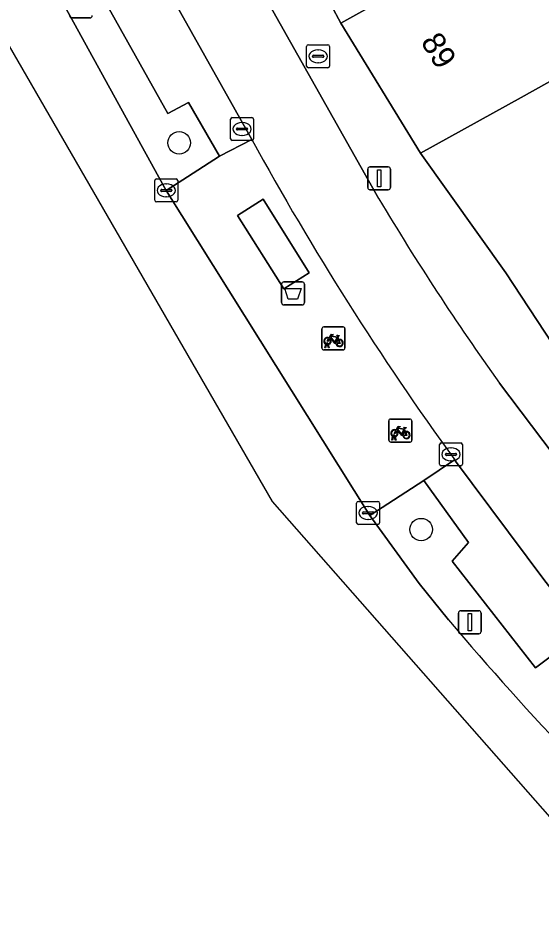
# Model space of a CAD drawing. Extents: x 161881 to 162523, y 381678 to 382381.
# Drawn here: x 162101.35 to 162124.12, y 381870.46 to 381909.33 of the extents above; entities that cross this region are included whole.
import ezdxf

# ---------------------------------------------------------------- set-up
doc = ezdxf.new("R2010")
doc.units = 0
for name, color, linetype in [('IMGEO_Afvalbak', 7, 'Continuous'), ('IMGEO_Berm_groen', 7, 'Continuous'), ('IMGEO_Boom', 7, 'Continuous'), ('IMGEO_Brandkraan', 7, 'Continuous'), ('IMGEO_Erf', 7, 'Continuous'), ('IMGEO_Fietsenrek', 7, 'Continuous'), ('IMGEO_Fietspad_open', 7, 'Continuous'), ('IMGEO_Kolk', 7, 'Continuous'), ('IMGEO_Lichtmast', 7, 'Continuous'), ('IMGEO_Pand', 7, 'Continuous'), ('IMGEO_Pand_nummerreeks', 7, 'Continuous'), ('IMGEO_Parkeervlak_open', 7, 'Continuous'), ('IMGEO_Rijbaan_lokaal_gesloten', 7, 'Continuous'), ('IMGEO_Voetpad_gesloten', 7, 'Continuous'), ('IMGEO_Voetpad_open', 7, 'Continuous')]:
    doc.layers.add(name, color=color, linetype=linetype)

msp = doc.modelspace()

# ---------------------------------------------------------------- linework, layer by layer
at = {"layer": 'IMGEO_Afvalbak'}
for p, q in [((162112.929, 381897.843), (162113.719, 381897.843)), ((162113.719, 381897.843), (162112.929, 381897.843)), ((162112.829, 381896.943), (162112.829, 381897.743)), ((162112.829, 381897.743), (162112.829, 381896.943)), ((162113.819, 381897.743), (162113.819, 381896.943)), ((162113.819, 381896.943), (162113.819, 381897.743)), ((162113.719, 381896.843), (162112.929, 381896.843)), ((162112.929, 381896.843), (162113.719, 381896.843))]:
    msp.add_line(p, q, dxfattribs=at)
msp.add_lwpolyline([(162112.972, 381897.557), (162113.676, 381897.557), (162113.527, 381897.087), (162113.121, 381897.087), (162112.972, 381897.557)], dxfattribs=at)
for centre, start, end in [((162112.929, 381897.743), 90, 180), ((162112.929, 381897.743), 90, 180), ((162113.719, 381897.743), 0, 90), ((162113.719, 381897.743), 360, 90), ((162112.929, 381896.943), 180, 270), ((162112.929, 381896.943), 180, 270), ((162113.719, 381896.943), 270, 0), ((162113.719, 381896.943), 270, 0)]:
    msp.add_arc(centre, 0.1, start, end, dxfattribs=at)
at = {"layer": 'IMGEO_Berm_groen'}
for points in [[(162071.636, 381967.886), (162076.565, 381958.577), (162107.811, 381901.826), (162108.729, 381902.414), (162110.128, 381903.311), (162108.772, 381905.652), (162107.884, 381905.166), (162102.118, 381915.454), (162102.985, 381915.921), (162101.417, 381918.762), (162100.535, 381918.293), (162094.757, 381928.54)], [(162124.684, 381881.664), (162123.876, 381881.052), (162120.245, 381885.693), (162120.967, 381886.505), (162119.012, 381889.195), (162116.672, 381887.684), (162118.816, 381884.72), (162120.092, 381883.14)]]:
    msp.add_lwpolyline(points, dxfattribs=at)
msp.add_arc((162215.507, 381963.465), 124.724, 220.09239, 227.63603, dxfattribs=at)
at = {"layer": 'IMGEO_Boom'}
for centre in [(162108.37, 381903.896), (162118.901, 381887.064)]:
    msp.add_circle(centre, 0.489, dxfattribs=at)
at = {"layer": 'IMGEO_Brandkraan'}
for p, q in [((162113.918, 381907.236), (162113.918, 381908.088)), ((162113.993, 381908.162), (162114.845, 381908.162)), ((162114.406, 381907.942), (162114.431, 381907.942)), ((162114.919, 381908.088), (162114.919, 381907.236)), ((162114.177, 381907.656), (162114.177, 381907.668)), ((162114.615, 381907.619), (162114.217, 381907.619)), ((162114.22, 381907.705), (162114.618, 381907.705)), ((162114.661, 381907.668), (162114.661, 381907.656)), ((162114.845, 381907.162), (162113.993, 381907.162)), ((162114.429, 381907.382), (162114.404, 381907.382))]:
    msp.add_line(p, q, dxfattribs=at)
for points in [[(162113.918, 381907.236), (162113.918, 381908.088)], [(162113.993, 381908.162), (162114.845, 381908.162)], [(162114.919, 381908.088), (162114.919, 381907.236)], [(162114.845, 381907.162), (162113.993, 381907.162)]]:
    msp.add_lwpolyline(points, dxfattribs=at)
for centre, radius, start, end in [((162113.995, 381908.086), 0.0765, 91.552, 178.448), ((162113.995, 381908.086), 0.0765, 91.552, 178.448), ((162114.843, 381908.086), 0.0765, 1.552, 88.448), ((162114.843, 381908.086), 0.0765, 1.552, 88.448), ((162114.217, 381907.665), 0.0403, 85.8775, 175.7526), ((162114.214, 381907.655), 0.0366, 178.938, 274.7102), ((162114.618, 381907.662), 0.043, 264.8664, 352.4533), ((162114.622, 381907.667), 0.0386, 1.7309, 96.639), ((162113.995, 381907.238), 0.0765, 181.552, 268.448), ((162113.995, 381907.238), 0.0765, 181.552, 268.448), ((162114.843, 381907.238), 0.0765, 271.552, 358.448), ((162114.843, 381907.238), 0.0765, 271.552, 358.448)]:
    msp.add_arc(centre, radius, start, end, dxfattribs=at)
for centre, major_axis, ratio, start_param, end_param in [((162114.405, 381907.662), (-0.387, 0.002), 0.722429, 4.712389, 7.853982), ((162114.43, 381907.662), (-0.39, 0.002), 0.717154, 1.570796, 4.712389)]:
    msp.add_ellipse(centre, major_axis=major_axis, ratio=ratio, start_param=start_param, end_param=end_param, dxfattribs=at)
at = {"layer": 'IMGEO_Erf'}
for points in [[(162114.979, 381909.883), (162115.406, 381909.104), (162119.776, 381911.535)], [(162126.727, 381907.808), (162123.246, 381905.872), (162118.876, 381903.441), (162122.58, 381898.233), (162124.62, 381895.153)]]:
    msp.add_lwpolyline(points, dxfattribs=at)
at = {"layer": 'IMGEO_Fietsenrek'}
for p, q in [((162114.66, 381895.884), (162115.501, 381895.884)), ((162115.501, 381895.884), (162114.66, 381895.884)), ((162114.585, 381894.959), (162114.585, 381895.8)), ((162114.585, 381895.8), (162114.585, 381894.959)), ((162115.585, 381895.809), (162115.585, 381894.968)), ((162115.585, 381894.968), (162115.585, 381895.809)), ((162114.712, 381894.968), (162114.751, 381895.128)), ((162114.781, 381895.116), (162114.746, 381894.968)), ((162114.823, 381895.14), (162114.822, 381895.144)), ((162114.864, 381894.968), (162114.83, 381895.11)), ((162114.854, 381895.151), (162114.855, 381895.144)), ((162114.862, 381895.114), (162114.897, 381894.968)), ((162115.272, 381895.433), (162115.308, 381895.338)), ((162115.51, 381894.884), (162114.669, 381894.884)), ((162114.669, 381894.884), (162115.51, 381894.884)), ((162114.746, 381894.968), (162114.712, 381894.968)), ((162114.897, 381894.968), (162114.864, 381894.968)), ((162117.495, 381890.95), (162117.495, 381891.791)), ((162117.495, 381891.791), (162117.495, 381890.95)), ((162117.57, 381891.875), (162118.411, 381891.875)), ((162118.411, 381891.875), (162117.57, 381891.875)), ((162118.495, 381891.8), (162118.495, 381890.959)), ((162118.495, 381890.959), (162118.495, 381891.8)), ((162118.182, 381891.424), (162118.218, 381891.329)), ((162118.42, 381890.875), (162117.579, 381890.875)), ((162117.579, 381890.875), (162118.42, 381890.875)), ((162117.622, 381890.959), (162117.661, 381891.119)), ((162117.656, 381890.959), (162117.622, 381890.959)), ((162117.691, 381891.107), (162117.656, 381890.959)), ((162117.733, 381891.131), (162117.732, 381891.135)), ((162117.774, 381890.959), (162117.74, 381891.101)), ((162117.764, 381891.142), (162117.765, 381891.135)), ((162117.772, 381891.105), (162117.807, 381890.959)), ((162117.807, 381890.959), (162117.774, 381890.959))]:
    msp.add_line(p, q, dxfattribs=at)
for points in [[(162114.898, 381895.41), (162114.993, 381895.574), (162115.079, 381895.56), (162115.081, 381895.551), (162115.025, 381895.54), (162114.998, 381895.495), (162115.254, 381895.454)], [(162115.241, 381895.429), (162114.984, 381895.47), (162114.967, 381895.441), (162115.134, 381895.221), (162115.241, 381895.429)], [(162115.254, 381895.454), (162115.279, 381895.503), (162115.273, 381895.507), (162115.25, 381895.511), (162115.238, 381895.518), (162115.237, 381895.521), (162115.239, 381895.526), (162115.334, 381895.511), (162115.336, 381895.501), (162115.326, 381895.488), (162115.314, 381895.482), (162115.3, 381895.488), (162115.272, 381895.433)], [(162114.919, 381895.358), (162114.867, 381895.268), (162114.827, 381895.243), (162114.828, 381895.29), (162114.883, 381895.384)], [(162115.194, 381895.166), (162115.144, 381895.166), (162114.953, 381895.417), (162114.934, 381895.385)], [(162115.289, 381895.331), (162115.259, 381895.408), (162115.15, 381895.19), (162115.193, 381895.19)], [(162115.223, 381895.19), (162115.343, 381895.189), (162115.299, 381895.303)], [(162115.319, 381895.31), (162115.374, 381895.165), (162115.224, 381895.165)], [(162117.808, 381891.401), (162117.903, 381891.565), (162117.989, 381891.551), (162117.991, 381891.542), (162117.935, 381891.531), (162117.908, 381891.486), (162118.164, 381891.445)], [(162117.829, 381891.349), (162117.777, 381891.259), (162117.737, 381891.234), (162117.738, 381891.281), (162117.793, 381891.375)], [(162118.104, 381891.157), (162118.054, 381891.157), (162117.863, 381891.408), (162117.844, 381891.376)], [(162118.151, 381891.42), (162117.894, 381891.461), (162117.877, 381891.432), (162118.044, 381891.212), (162118.151, 381891.42)], [(162118.199, 381891.322), (162118.169, 381891.399), (162118.06, 381891.181), (162118.103, 381891.181)], [(162118.133, 381891.181), (162118.253, 381891.18), (162118.209, 381891.294)], [(162118.229, 381891.301), (162118.284, 381891.156), (162118.134, 381891.156)], [(162118.164, 381891.445), (162118.189, 381891.494), (162118.183, 381891.498), (162118.16, 381891.502), (162118.148, 381891.509), (162118.147, 381891.512), (162118.149, 381891.517), (162118.244, 381891.502), (162118.246, 381891.492), (162118.236, 381891.479), (162118.224, 381891.473), (162118.21, 381891.479), (162118.182, 381891.424)]]:
    msp.add_lwpolyline(points, dxfattribs=at)
for centre, radius, start, end in [((162114.663, 381895.806), 0.0779, 92.4484, 184.2845), ((162114.663, 381895.806), 0.0779, 92.4484, 184.2845), ((162115.507, 381895.806), 0.0779, 2.4484, 94.2845), ((162115.507, 381895.806), 0.0779, 2.4484, 94.2845), ((162114.825, 381895.269), 0.159, 62.6766, 242.1369), ((162114.825, 381895.269), 0.129, 63.3192, 238.903), ((162114.805, 381895.14), 0.0499, 12.8025, 158.6934), ((162114.825, 381895.269), 0.159, 253.9967, 271.7867), ((162114.805, 381895.14), 0.0174, 12.8025, 163.4502), ((162114.825, 381895.269), 0.129, 253.415, 269.0204), ((162114.825, 381895.269), 0.129, 283.6043, 43.4302), ((162114.825, 381895.269), 0.159, 283.5766, 46.6042), ((162115.352, 381895.185), 0.159, 113.3408, 178.3217), ((162115.352, 381895.185), 0.159, 187.0065, 105.7708), ((162115.352, 381895.185), 0.129, 113.923, 177.9556), ((162115.352, 381895.185), 0.129, 188.6715, 104.5883), ((162114.663, 381894.962), 0.0779, 182.4484, 274.2845), ((162114.663, 381894.962), 0.0779, 182.4484, 274.2845), ((162115.507, 381894.962), 0.0779, 272.4484, 4.2845), ((162115.507, 381894.962), 0.0779, 272.4484, 4.2845), ((162117.573, 381891.797), 0.0779, 92.4484, 184.2845), ((162117.573, 381891.797), 0.0779, 92.4484, 184.2845), ((162118.417, 381891.797), 0.0779, 2.4484, 94.2845), ((162118.417, 381891.797), 0.0779, 2.4484, 94.2845), ((162117.735, 381891.26), 0.159, 62.6766, 242.1369), ((162117.735, 381891.26), 0.129, 63.3192, 238.903), ((162117.715, 381891.131), 0.0499, 12.8025, 158.6934), ((162117.735, 381891.26), 0.129, 283.6043, 43.4302), ((162117.735, 381891.26), 0.159, 283.5766, 46.6042), ((162118.262, 381891.176), 0.159, 113.3408, 178.3217), ((162118.262, 381891.176), 0.159, 187.0065, 105.7708), ((162118.262, 381891.176), 0.129, 113.923, 177.9556), ((162118.262, 381891.176), 0.129, 188.6715, 104.5883), ((162117.573, 381890.953), 0.0779, 182.4484, 274.2845), ((162117.573, 381890.953), 0.0779, 182.4484, 274.2845), ((162117.735, 381891.26), 0.159, 253.9967, 271.7867), ((162117.715, 381891.131), 0.0174, 12.8025, 163.4502), ((162117.735, 381891.26), 0.129, 253.415, 269.0204), ((162118.417, 381890.953), 0.0779, 272.4484, 4.2845), ((162118.417, 381890.953), 0.0779, 272.4484, 4.2845)]:
    msp.add_arc(centre, radius, start, end, dxfattribs=at)
at = {"layer": 'IMGEO_Fietspad_open'}
for points in [[(162117.066, 381901.457), (162102.32, 381927.62), (162087.64, 381953.76), (162075.194, 381976.109)], [(162076.214, 381967.086), (162084.266, 381952.579), (162111.528, 381904.042)], [(162165.207, 381852.621), (162159.359, 381856.676), (162153.733, 381860.844), (162148.22, 381865.171), (162143.628, 381869.029), (162139.164, 381873.055), (162135.64, 381876.643), (162133.655, 381878.876), (162129.811, 381883.512), (162122.303, 381893.442)], [(162120.359, 381890.101), (162124.284, 381884.836), (162127.27, 381881.044), (162130.724, 381876.875), (162133.224, 381874.067), (162136.556, 381870.68), (162137.791, 381869.113), (162137.664, 381869.027), (162143.785, 381866.108), (162144.072, 381865.971), (162149.424, 381861.621), (162154.317, 381857.877), (162157.492, 381855.554), (162160.998, 381853.125)]]:
    msp.add_lwpolyline(points, dxfattribs=at)
for centre, radius, start, end in [((162226.999, 381967.42), 131.72, 208.76091, 215.94395), ((162216.657, 381960.811), 115.936, 210.79412, 215.52707)]:
    msp.add_arc(centre, radius, start, end, dxfattribs=at)
at = {"layer": 'IMGEO_Kolk'}
for p, q in [((162110.608, 381904.072), (162110.608, 381904.924)), ((162110.683, 381904.998), (162111.535, 381904.998)), ((162111.096, 381904.778), (162111.121, 381904.778)), ((162111.609, 381904.924), (162111.609, 381904.072)), ((162110.867, 381904.492), (162110.867, 381904.504)), ((162111.305, 381904.455), (162110.907, 381904.455)), ((162110.91, 381904.541), (162111.308, 381904.541)), ((162111.351, 381904.504), (162111.351, 381904.492)), ((162111.535, 381903.998), (162110.683, 381903.998)), ((162111.119, 381904.218), (162111.094, 381904.218)), ((162107.31, 381901.4), (162107.31, 381902.252)), ((162107.385, 381902.326), (162108.237, 381902.326)), ((162107.798, 381902.106), (162107.823, 381902.106)), ((162108.311, 381902.252), (162108.311, 381901.4)), ((162107.569, 381901.82), (162107.569, 381901.832)), ((162108.007, 381901.783), (162107.609, 381901.783)), ((162107.612, 381901.869), (162108.01, 381901.869)), ((162108.053, 381901.832), (162108.053, 381901.82)), ((162108.237, 381901.326), (162107.385, 381901.326)), ((162107.821, 381901.546), (162107.796, 381901.546)), ((162119.774, 381890.836), (162120.626, 381890.836)), ((162119.699, 381889.91), (162119.699, 381890.762)), ((162120.187, 381890.616), (162120.212, 381890.616)), ((162120.7, 381890.762), (162120.7, 381889.91)), ((162119.958, 381890.33), (162119.958, 381890.342)), ((162120.396, 381890.293), (162119.998, 381890.293)), ((162120.001, 381890.379), (162120.399, 381890.379)), ((162120.21, 381890.056), (162120.185, 381890.056)), ((162120.442, 381890.342), (162120.442, 381890.33)), ((162120.626, 381889.836), (162119.774, 381889.836)), ((162116.093, 381887.364), (162116.093, 381888.216)), ((162116.168, 381888.29), (162117.02, 381888.29)), ((162116.581, 381888.07), (162116.606, 381888.07)), ((162117.094, 381888.216), (162117.094, 381887.364)), ((162116.352, 381887.784), (162116.352, 381887.796)), ((162116.79, 381887.747), (162116.392, 381887.747)), ((162116.395, 381887.833), (162116.793, 381887.833)), ((162116.836, 381887.796), (162116.836, 381887.784)), ((162117.02, 381887.29), (162116.168, 381887.29)), ((162116.604, 381887.51), (162116.579, 381887.51))]:
    msp.add_line(p, q, dxfattribs=at)
for points in [[(162110.608, 381904.072), (162110.608, 381904.924)], [(162110.683, 381904.998), (162111.535, 381904.998)], [(162111.609, 381904.924), (162111.609, 381904.072)], [(162111.535, 381903.998), (162110.683, 381903.998)], [(162107.31, 381901.4), (162107.31, 381902.252)], [(162107.385, 381902.326), (162108.237, 381902.326)], [(162108.311, 381902.252), (162108.311, 381901.4)], [(162108.237, 381901.326), (162107.385, 381901.326)], [(162119.774, 381890.836), (162120.626, 381890.836)], [(162119.699, 381889.91), (162119.699, 381890.762)], [(162120.7, 381890.762), (162120.7, 381889.91)], [(162120.626, 381889.836), (162119.774, 381889.836)], [(162116.093, 381887.364), (162116.093, 381888.216)], [(162116.168, 381888.29), (162117.02, 381888.29)], [(162117.094, 381888.216), (162117.094, 381887.364)], [(162117.02, 381887.29), (162116.168, 381887.29)]]:
    msp.add_lwpolyline(points, dxfattribs=at)
for centre, radius, start, end in [((162110.685, 381904.922), 0.0765, 91.552, 178.448), ((162110.685, 381904.922), 0.0765, 91.552, 178.448), ((162111.533, 381904.922), 0.0765, 1.552, 88.448), ((162111.533, 381904.922), 0.0765, 1.552, 88.448), ((162110.907, 381904.501), 0.0403, 85.8775, 175.7526), ((162110.904, 381904.491), 0.0366, 178.938, 274.7102), ((162111.308, 381904.498), 0.043, 264.8664, 352.4533), ((162111.312, 381904.503), 0.0386, 1.7309, 96.639), ((162110.685, 381904.074), 0.0765, 181.552, 268.448), ((162110.685, 381904.074), 0.0765, 181.552, 268.448), ((162111.533, 381904.074), 0.0765, 271.552, 358.448), ((162111.533, 381904.074), 0.0765, 271.552, 358.448), ((162107.387, 381902.25), 0.0765, 91.552, 178.448), ((162107.387, 381902.25), 0.0765, 91.552, 178.448), ((162108.235, 381902.25), 0.0765, 1.552, 88.448), ((162108.235, 381902.25), 0.0765, 1.552, 88.448), ((162107.609, 381901.829), 0.0403, 85.8775, 175.7526), ((162107.606, 381901.819), 0.0366, 178.938, 274.7102), ((162108.01, 381901.826), 0.043, 264.8664, 352.4533), ((162108.014, 381901.831), 0.0386, 1.7309, 96.639), ((162107.387, 381901.402), 0.0765, 181.552, 268.448), ((162107.387, 381901.402), 0.0765, 181.552, 268.448), ((162108.235, 381901.402), 0.0765, 271.552, 358.448), ((162108.235, 381901.402), 0.0765, 271.552, 358.448), ((162119.776, 381890.76), 0.0765, 91.552, 178.448), ((162119.776, 381890.76), 0.0765, 91.552, 178.448), ((162120.624, 381890.76), 0.0765, 1.552, 88.448), ((162120.624, 381890.76), 0.0765, 1.552, 88.448), ((162119.998, 381890.339), 0.0403, 85.8775, 175.7526), ((162119.995, 381890.329), 0.0366, 178.938, 274.7102), ((162120.399, 381890.336), 0.043, 264.8664, 352.4533), ((162120.403, 381890.341), 0.0386, 1.7309, 96.639), ((162119.776, 381889.912), 0.0765, 181.552, 268.448), ((162119.776, 381889.912), 0.0765, 181.552, 268.448), ((162120.624, 381889.912), 0.0765, 271.552, 358.448), ((162120.624, 381889.912), 0.0765, 271.552, 358.448), ((162116.17, 381888.214), 0.0765, 91.552, 178.448), ((162116.17, 381888.214), 0.0765, 91.552, 178.448), ((162117.018, 381888.214), 0.0765, 1.552, 88.448), ((162117.018, 381888.214), 0.0765, 1.552, 88.448), ((162116.392, 381887.793), 0.0403, 85.8775, 175.7526), ((162116.389, 381887.783), 0.0366, 178.938, 274.7102), ((162116.793, 381887.79), 0.043, 264.8664, 352.4533), ((162116.797, 381887.795), 0.0386, 1.7309, 96.639), ((162116.17, 381887.366), 0.0765, 181.552, 268.448), ((162116.17, 381887.366), 0.0765, 181.552, 268.448), ((162117.018, 381887.366), 0.0765, 271.552, 358.448), ((162117.018, 381887.366), 0.0765, 271.552, 358.448)]:
    msp.add_arc(centre, radius, start, end, dxfattribs=at)
for centre, major_axis, ratio, start_param, end_param in [((162111.095, 381904.498), (-0.387, 0.002), 0.722429, 4.712389, 7.853982), ((162111.12, 381904.498), (-0.39, 0.002), 0.717154, 1.570796, 4.712389), ((162107.797, 381901.826), (-0.387, 0.002), 0.722429, 4.712389, 7.853982), ((162107.822, 381901.826), (-0.39, 0.002), 0.717154, 1.570796, 4.712389), ((162120.186, 381890.336), (-0.387, 0.002), 0.722429, 4.712389, 7.853982), ((162120.211, 381890.336), (-0.39, 0.002), 0.717154, 1.570796, 4.712389), ((162116.58, 381887.79), (-0.387, 0.002), 0.722429, 4.712389, 7.853982), ((162116.605, 381887.79), (-0.39, 0.002), 0.717154, 1.570796, 4.712389)]:
    msp.add_ellipse(centre, major_axis=major_axis, ratio=ratio, start_param=start_param, end_param=end_param, dxfattribs=at)
at = {"layer": 'IMGEO_Lichtmast'}
for p, q in [((162104.493, 381909.334), (162103.703, 381909.334)), ((162103.703, 381909.334), (162104.493, 381909.334)), ((162116.675, 381902.852), (162117.465, 381902.852)), ((162117.465, 381902.852), (162116.675, 381902.852)), ((162116.575, 381901.952), (162116.575, 381902.752)), ((162116.575, 381902.752), (162116.575, 381901.952)), ((162117.565, 381902.752), (162117.565, 381901.952)), ((162117.565, 381901.952), (162117.565, 381902.752)), ((162117.465, 381901.852), (162116.675, 381901.852)), ((162116.675, 381901.852), (162117.465, 381901.852)), ((162120.522, 381882.634), (162120.522, 381883.434)), ((162120.522, 381883.434), (162120.522, 381882.634)), ((162120.622, 381883.534), (162121.412, 381883.534)), ((162121.412, 381883.534), (162120.622, 381883.534)), ((162121.512, 381883.434), (162121.512, 381882.634)), ((162121.512, 381882.634), (162121.512, 381883.434)), ((162121.412, 381882.534), (162120.622, 381882.534)), ((162120.622, 381882.534), (162121.412, 381882.534))]:
    msp.add_line(p, q, dxfattribs=at)
for points in [[(162116.995, 381902.727), (162117.145, 381902.727), (162117.145, 381901.977), (162116.995, 381901.977), (162116.995, 381902.727)], [(162120.942, 381883.409), (162121.092, 381883.409), (162121.092, 381882.659), (162120.942, 381882.659), (162120.942, 381883.409)]]:
    msp.add_lwpolyline(points, dxfattribs=at)
for centre, start, end in [((162103.703, 381909.434), 180, 270), ((162103.703, 381909.434), 180, 270), ((162104.493, 381909.434), 270, 0), ((162104.493, 381909.434), 270, 0), ((162116.675, 381902.752), 90, 180), ((162116.675, 381902.752), 90, 180), ((162117.465, 381902.752), 0, 90), ((162117.465, 381902.752), 360, 90), ((162116.675, 381901.952), 180, 270), ((162116.675, 381901.952), 180, 270), ((162117.465, 381901.952), 270, 0), ((162117.465, 381901.952), 270, 0), ((162120.622, 381883.434), 90, 180), ((162120.622, 381883.434), 90, 180), ((162121.412, 381883.434), 0, 90), ((162121.412, 381883.434), 360, 90), ((162120.622, 381882.634), 180, 270), ((162120.622, 381882.634), 180, 270), ((162121.412, 381882.634), 270, 0), ((162121.412, 381882.634), 270, 0)]:
    msp.add_arc(centre, 0.1, start, end, dxfattribs=at)
at = {"layer": 'IMGEO_Pand'}
msp.add_lwpolyline([(162123.36, 381913.529), (162119.776, 381911.535), (162115.406, 381909.104), (162118.876, 381903.441), (162123.246, 381905.872), (162126.727, 381907.808), (162127.469, 381908.221), (162128.959, 381909.049), (162134.148, 381911.935), (162130.922, 381917.736), (162128.916, 381916.62)], close=True, dxfattribs=at)
at = {"layer": 'IMGEO_Parkeervlak_open'}
for points in [[(162075.702, 381965.694), (162075.168, 381963.546), (162078.528, 381957.526), (162079.42, 381958.024), (162080.998, 381955.203), (162080.108, 381954.721), (162085.861, 381944.447), (162086.738, 381944.939), (162088.219, 381942.206), (162087.448, 381941.624), (162093.19, 381931.352), (162094.05, 381931.846), (162095.649, 381929.029), (162094.757, 381928.54), (162100.535, 381918.293), (162101.417, 381918.762), (162102.985, 381915.921), (162102.118, 381915.454), (162107.884, 381905.166), (162108.772, 381905.652), (162110.128, 381903.311), (162111.528, 381904.042), (162084.266, 381952.579), (162076.214, 381967.086)], [(162137.34, 381869.182), (162137.664, 381869.027), (162137.791, 381869.113), (162136.556, 381870.68), (162133.224, 381874.067), (162130.724, 381876.875), (162127.27, 381881.044), (162124.284, 381884.836), (162120.359, 381890.101), (162119.012, 381889.195), (162120.967, 381886.505), (162120.245, 381885.693), (162123.876, 381881.052), (162124.684, 381881.664), (162126.687, 381879.153), (162125.943, 381878.522)]]:
    msp.add_lwpolyline(points, dxfattribs=at)
at = {"layer": 'IMGEO_Rijbaan_lokaal_gesloten'}
for points in [[(161957.883, 382126.571), (162018.616, 382046.024), (162020.205, 382044.026), (162035.676, 382024.566), (162039.393, 382017.803), (162056.257, 381987.116), (162074.133, 381954.589), (162112.413, 381888.285), (162135.308, 381862.267), (162145.259, 381854.842)], [(162120.092, 381883.14), (162118.816, 381884.72), (162116.672, 381887.684), (162107.811, 381901.826), (162076.565, 381958.577), (162071.636, 381967.886), (162066.835, 381976.766), (162066.256, 381977.793), (162065.992, 381978.592), (162065.582, 381979.503), (162062.076, 381986.301), (162058.206, 381993.875), (162057.987, 381994.304)]]:
    msp.add_lwpolyline(points, dxfattribs=at)
msp.add_arc((162215.507, 381963.465), 124.724, 220.09239, 227.63603, dxfattribs=at)
at = {"layer": 'IMGEO_Voetpad_gesloten'}
msp.add_lwpolyline([(162112.031, 381901.45), (162110.911, 381900.73), (162112.933, 381897.537), (162114.033, 381898.235)], close=True, dxfattribs=at)
at = {"layer": 'IMGEO_Voetpad_open'}
for points in [[(162115.406, 381909.104), (162114.979, 381909.883), (162110.963, 381917.104), (162107.432, 381923.452), (162104.671, 381928.417), (162104.562, 381928.615), (162104.077, 381929.487), (162102.32, 381927.62), (162117.066, 381901.457)], [(162152.281, 381864.662), (162148.108, 381867.983), (162142.368, 381872.959), (162138.193, 381877.093), (162137.464, 381877.815), (162137.19, 381878.185), (162135.607, 381880.322), (162135.331, 381880.695), (162128.654, 381889.707), (162124.62, 381895.153), (162122.58, 381898.233), (162118.876, 381903.441), (162115.406, 381909.104)], [(162111.528, 381904.042), (162110.128, 381903.311), (162108.729, 381902.414), (162107.811, 381901.826), (162116.672, 381887.684), (162119.012, 381889.195), (162120.359, 381890.101)], [(162122.303, 381893.442), (162129.811, 381883.512), (162133.655, 381878.876), (162135.64, 381876.643), (162139.164, 381873.055), (162143.628, 381869.029), (162148.22, 381865.171), (162153.733, 381860.844)]]:
    msp.add_lwpolyline(points, dxfattribs=at)
msp.add_lwpolyline([(162112.933, 381897.537), (162110.911, 381900.73), (162112.031, 381901.45), (162114.033, 381898.235)], close=True, dxfattribs=at)
for centre, radius, start, end in [((162226.999, 381967.42), 131.72, 208.76091, 215.94395), ((162216.657, 381960.811), 115.936, 210.79412, 215.52707)]:
    msp.add_arc(centre, radius, start, end, dxfattribs=at)

# ---------------------------------------------------------------- texts
at = {"layer": 'IMGEO_Pand_nummerreeks'}
msp.add_text('89', height=1, rotation=301.4953, dxfattribs=at).set_placement((162118.858, 381908.293))

doc.saveas('drawing.dxf')
